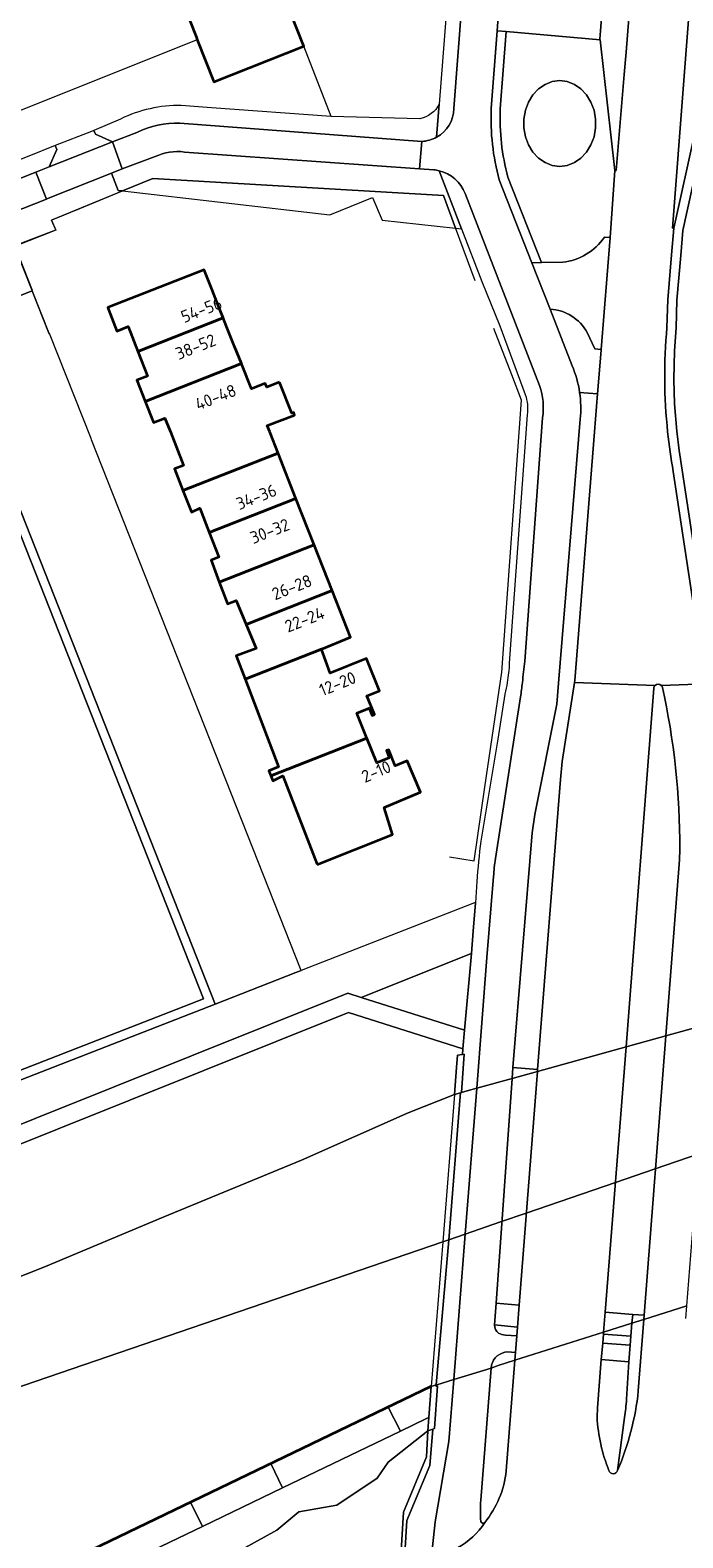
# Model space of a CAD drawing. Extents: x 150256 to 156914, y 461459 to 469481.
# Tile 347 of 656: x 155131 to 155203, y 464378 to 464544. Entities that reach past the tile are written whole.
import ezdxf
from ezdxf.enums import TextEntityAlignment as Align

# ---------------------------------------------------------------- set-up
doc = ezdxf.new("R2010")
doc.units = 0
doc.header["$LTSCALE"] = 0.75
for name, color, linetype, lineweight in [('B-RO-GK-BESCHOEIING-G', 251, 'GK-BESCHOEIING', 35), ('B-RO-GR-BEPLANTING_CULTUUR_BODEMBEDEKKER-GV', 251, 'CONTINUOUS', 18), ('B-RO-GR-BEPLANTING_CULTUUR_BOSPLANTSOEN-GV', 251, 'CONTINUOUS', 18), ('B-RO-GR-GROENVOORZIENING-GV', 251, 'CONTINUOUS', 18), ('B-RO-GR-HAAG-GV', 251, 'CONTINUOUS', 13), ('B-RO-IE-TERREINAFSCHEIDING_KUNSTMATIG_HEKWERK-G', 251, 'IE-TERREINAFSCHEIDING-KUNSTMATIG', 18), ('B-RO-IE-TERREINAFSCHEIDING_KUNSTMATIG_MUUR-GV', 251, 'CONTINUOUS', 18), ('B-RO-KW-KUNSTWERK_DEK-GV', 6, 'CONTINUOUS', 18), ('B-RO-OG-BEBOUWING-GV', 6, 'CONTINUOUS', 35), ('B-RO-OG-BEBOUWING-T18', 1, 'CONTINUOUS', 18), ('B-RO-OG-TERREIN_CULTUURSCHEIDING-GV', 251, 'CONTINUOUS', 18), ('B-RO-OG-WATER_KANAAL-GV', 251, 'CONTINUOUS', 18), ('B-RO-OG-WATER_SLOOT-GV', 251, 'CONTINUOUS', 18), ('B-RO-VH-VERHARDING_ASFALT-GV', 251, 'CONTINUOUS', 18), ('B-RO-VH-VERHARDING_BETON-GV', 251, 'CONTINUOUS', 18), ('B-RO-VH-VERHARDING_BETONSTRAATSTEEN-GV', 251, 'CONTINUOUS', 18), ('B-RO-VH-VERHARDING_TEGEL-GV', 251, 'CONTINUOUS', 18)]:
    doc.layers.add(name, color=color, linetype=linetype, lineweight=lineweight)
doc.styles.add('NLCS-ISO-M200-T18', font='NLCS-ISO.ttf', dxfattribs={"height": 360})
doc.linetypes.add('GK-BESCHOEIING', pattern='A,30,-5,[1,NLCS.SHX,S=1,R=0,X=0,Y=0],-5', length=40)
doc.linetypes.add('IE-TERREINAFSCHEIDING-KUNSTMATIG', pattern='A,4,[82,NLCS.SHX,S=0.75,R=90,X=0,Y=0],4,-2', length=10)

msp = doc.modelspace()

# ---------------------------------------------------------------- linework, layer by layer
at = {"layer": 'B-RO-GK-BESCHOEIING-G'}
msp.add_lwpolyline([(155000, 464321.854), (155027.542, 464332.823), (155055.43, 464343.702), (155085.493, 464355.247), (155111.658, 464365.48), (155129.086, 464372.385), (155175.619, 464394.782)], dxfattribs=at)
at = {"layer": 'B-RO-GR-BEPLANTING_CULTUUR_BODEMBEDEKKER-GV'}
for points in [[(155145.201, 464530.365), (155141.558, 464528.99), (155140.385, 464528.525), (155141.11, 464526.623), (155141.581, 464526.569), (155144.928, 464527.946), (155176.975, 464526.076), (155178.309, 464522.469)], [(155175.906, 464528.893), (155174.34, 464528.996), (155148.415, 464530.861)], [(155178.309, 464522.469), (155178.951, 464522.401), (155176.484, 464528.798)]]:
    msp.add_lwpolyline(points, dxfattribs=at)
for points in [[(155148.415, 464530.861, 0.1406462), (155145.201, 464530.365)], [(155176.484, 464528.798, 0.0364841), (155175.906, 464528.893)]]:
    msp.add_lwpolyline(points, format="xyb", dxfattribs=at)
at = {"layer": 'B-RO-GR-BEPLANTING_CULTUUR_BOSPLANTSOEN-GV'}
for points in [[(155170.198, 464523.331), (155178.309, 464522.469), (155176.975, 464526.076), (155144.928, 464527.946), (155141.581, 464526.569), (155164.452, 464523.941), (155169.154, 464525.838)], [(155131.621, 464515.557), (155122.203, 464511.841), (155126.9, 464500), (155151.805, 464436.918), (155160.704, 464440.388), (155161.285, 464440.614), (155138.176, 464499.145), (155138.127, 464499.27), (155133.537, 464510.84), (155133.488, 464510.823)]]:
    msp.add_lwpolyline(points, close=True, dxfattribs=at)
at = {"layer": 'B-RO-GR-GROENVOORZIENING-GV'}
for points in [[(155183.234, 464535.613), (155183.892, 464544.144), (155182.896, 464544.233), (155182.236, 464535.673)], [(155183.114, 464527.78), (155186.705, 464518.65), (155187.771, 464518.671)], [(155187.771, 464518.671), (155184.065, 464528.094)], [(155188.724, 464513.529), (155191.154, 464507.296)], [(155193.946, 464504.208), (155194.34, 464509.012), (155194.346, 464509.088), (155193.642, 464509.144), (155192.813, 464510.947)], [(155187.337, 464429.701), (155189.86, 464461.663), (155190.071, 464463.672), (155191.414, 464472.356), (155191.451, 464472.595), (155193.6, 464500), (155193.946, 464504.208), (155191.977, 464504.361)], [(155191.977, 464504.361), (155193.946, 464504.208)], [(155192.039, 464501.405), (155189.648, 464472.316), (155189.467, 464469.97), (155187.054, 464457.824), (155186.735, 464455.802), (155184.628, 464429.916), (155187.337, 464429.701)]]:
    msp.add_lwpolyline(points, dxfattribs=at)
for points in [[(155182.236, 464535.673, 0.0772996), (155183.114, 464527.78)], [(155184.065, 464528.094, -0.076465), (155183.234, 464535.613)], [(155192.813, 464510.947, 0.2606855), (155188.724, 464513.529)], [(155191.154, 464507.296, -0.0643955), (155191.977, 464504.361)], [(155191.977, 464504.361, -0.0622473), (155192.039, 464501.405)]]:
    msp.add_lwpolyline(points, format="xyb", dxfattribs=at)
at = {"layer": 'B-RO-GR-HAAG-GV'}
for points in [[(155183.234, 464535.613), (155183.892, 464544.144), (155182.896, 464544.233), (155182.236, 464535.673)], [(155183.114, 464527.78), (155186.705, 464518.65)], [(155186.705, 464518.65), (155187.771, 464518.671), (155184.065, 464528.094)], [(155188.724, 464513.529), (155191.154, 464507.296)], [(155193.946, 464504.208), (155194.34, 464509.012), (155194.346, 464509.088), (155193.642, 464509.144), (155192.813, 464510.947)], [(155191.414, 464472.356), (155191.451, 464472.595), (155193.6, 464500), (155193.946, 464504.208), (155191.977, 464504.361)], [(155191.977, 464504.361), (155193.946, 464504.208)], [(155192.039, 464501.405), (155189.648, 464472.316), (155189.467, 464469.97), (155187.054, 464457.824), (155186.735, 464455.802), (155184.628, 464429.916), (155187.337, 464429.701), (155189.86, 464461.663), (155190.071, 464463.672), (155191.414, 464472.356)]]:
    msp.add_lwpolyline(points, dxfattribs=at)
for points in [[(155182.236, 464535.673, 0.0772996), (155183.114, 464527.78)], [(155184.065, 464528.094, -0.076465), (155183.234, 464535.613)], [(155192.813, 464510.947, 0.2606855), (155188.724, 464513.529)], [(155191.154, 464507.296, -0.0643955), (155191.977, 464504.361)], [(155191.977, 464504.361, -0.0622473), (155192.039, 464501.405)]]:
    msp.add_lwpolyline(points, format="xyb", dxfattribs=at)
at = {"layer": 'B-RO-IE-TERREINAFSCHEIDING_KUNSTMATIG_HEKWERK-G'}
for points in [[(155180.021, 464581.419), (155176.499, 464536.117)], [(155149.716, 464543.19), (155128.524, 464534.701), (155129.917, 464530.933)], [(155164.593, 464534.766), (155161.574, 464542.519)], [(155174.381, 464534.533), (155164.593, 464534.766)], [(155144.928, 464527.946), (155133.771, 464523.356), (155134.251, 464522.233), (155129.7, 464520.43), (155133.488, 464510.823)], [(155180.455, 464516.668), (155176.975, 464526.076), (155144.928, 464527.946)], [(155182.334, 464466.307), (155183.395, 464473.525), (155185.579, 464503.505), (155184.51, 464506.298), (155182.535, 464511.412)], [(155051.731, 464397.905), (155151.805, 464436.918), (155126.9, 464500)], [(155150.027, 464491.57), (155150.127, 464491.571)], [(155181.532, 464460.848), (155182.334, 464466.307)], [(155177.629, 464453.153), (155180.355, 464452.694), (155181.532, 464460.848)]]:
    msp.add_lwpolyline(points, dxfattribs=at)
at = {"layer": 'B-RO-IE-TERREINAFSCHEIDING_KUNSTMATIG_MUUR-GV'}
for points in [[(155178.847, 464427.136), (155178.943, 464427.163), (155179.263, 464431.396), (155179.059, 464431.362), (155178.523, 464431.273), (155178.416, 464429.934), (155178.179, 464426.951)], [(155178.847, 464427.136), (155178.179, 464426.951), (155176.887, 464410.714), (155175.617, 464394.76), (155176.17, 464394.934), (155177.544, 464410.939), (155178.826, 464426.716)], [(155175.617, 464394.76), (155175.345, 464391.337), (155175.229, 464389.874), (155175.786, 464390.067), (155175.979, 464390.134), (155176.319, 464394.818), (155176.156, 464394.764), (155176.17, 464394.934)]]:
    msp.add_lwpolyline(points, close=True, dxfattribs=at)
at = {"layer": 'B-RO-KW-KUNSTWERK_DEK-GV'}
msp.add_lwpolyline([(155206.265, 464434.745), (155201.477, 464433.416), (155197.099, 464432.202), (155187.32, 464429.488), (155184.543, 464428.717), (155180.631, 464427.632), (155179.57, 464427.337), (155178.943, 464427.163), (155178.847, 464427.136), (155178.179, 464426.951), (155176.887, 464410.714), (155175.617, 464394.76), (155176.17, 464394.934), (155176.245, 464394.958), (155178.104, 464395.543), (155182.234, 464396.792), (155183.012, 464397.089), (155184.836, 464397.664), (155194.613, 464400.742), (155197.746, 464401.729), (155199.041, 464402.136), (155203.8, 464403.635)], dxfattribs=at)
at = {"layer": 'B-RO-OG-BEBOUWING-GV'}
msp.add_lwpolyline([(155138.972, 464570.67), (155149.741, 464543.473), (155149.834, 464543.237), (155151.669, 464538.603), (155161.574, 464542.519), (155160.047, 464546.44)], dxfattribs=at)
for points in [[(155143.286, 464508.879), (155152.687, 464512.576), (155152.295, 464513.562), (155151.462, 464515.658), (155150.584, 464517.865), (155139.957, 464513.719), (155140.044, 464513.497), (155140.971, 464511.121), (155142.221, 464511.608)], [(155152.687, 464512.576), (155143.286, 464508.879), (155144.351, 464506.149), (155143.175, 464505.69), (155144.083, 464503.364), (155154.691, 464507.536), (155153.938, 464509.429), (155153.063, 464511.629)], [(155158.887, 464505.503), (155157.491, 464504.948), (155157.329, 464505.354), (155157.209, 464505.306), (155155.799, 464504.746), (155154.736, 464507.422), (155154.691, 464507.536), (155144.083, 464503.364), (155144.99, 464501.038), (155146.26, 464501.52), (155146.88, 464500), (155148.312, 464496.315), (155147.313, 464495.912), (155148.246, 464493.54), (155158.74, 464497.667), (155157.823, 464500), (155157.549, 464500.713), (155160.553, 464501.85), (155160.467, 464502.125), (155160.256, 464502.059)], [(155158.74, 464497.667), (155148.246, 464493.54), (155149.178, 464491.168), (155150.112, 464491.61), (155151.154, 464488.893), (155160.713, 464492.652)], [(155160.713, 464492.652), (155151.154, 464488.893), (155152.195, 464486.176), (155151.346, 464485.873), (155152.254, 464483.451), (155162.714, 464487.564)], [(155155.219, 464478.785), (155164.7, 464482.513), (155162.714, 464487.564), (155152.254, 464483.451), (155153.161, 464481.028), (155154.11, 464481.431)], [(155164.7, 464482.513), (155155.219, 464478.785), (155156.327, 464476.138), (155154.13, 464475.331), (155155.109, 464472.749), (155163.528, 464476.06), (155166.723, 464477.37)], [(155155.109, 464472.749), (155158.77, 464463.093), (155157.721, 464462.64), (155157.948, 464462.091), (155168.52, 464466.248), (155167.418, 464468.978), (155168.787, 464469.531), (155169.106, 464468.743), (155169.365, 464468.848), (155168.539, 464470.892), (155169.924, 464471.451), (155168.481, 464475.025), (155164.486, 464473.413), (155163.528, 464476.06)], [(155163.055, 464452.305), (155171.344, 464455.632), (155170.434, 464458.579), (155174.429, 464460.291), (155172.968, 464463.737), (155171.643, 464463.202), (155170.941, 464464.939), (155170.671, 464464.864), (155170.988, 464464.079), (155169.619, 464463.526), (155168.52, 464466.248), (155157.948, 464462.091), (155158.175, 464461.541), (155159.273, 464462.095)]]:
    msp.add_lwpolyline(points, close=True, dxfattribs=at)
at = {"layer": 'B-RO-OG-TERREIN_CULTUURSCHEIDING-GV'}
for points in [[(155209.766, 464574.532), (155209.901, 464556.221), (155212.139, 464556.048), (155211.743, 464550.844), (155210.84, 464550.926), (155210.137, 464541.976), (155206.744, 464542.277), (155202.37, 464522.467), (155202.122, 464519.541), (155201.711, 464514.569), (155201.606, 464511.522)], [(155210.765, 464574.548), (155210.894, 464557.147), (155213.212, 464556.968), (155212.663, 464549.756), (155211.758, 464549.838), (155211.054, 464540.891), (155207.531, 464541.204), (155203.336, 464522.208), (155203.119, 464519.46), (155202.71, 464514.511), (155202.605, 464511.467), (155202.425, 464508.955), (155202.36, 464505.762), (155202.437, 464503.098), (155202.675, 464500.101), (155202.939, 464497.958), (155203.289, 464495.8), (155206.301, 464475.96), (155208.151, 464464.643), (155208.539, 464461.693), (155208.73, 464458.318), (155208.741, 464455.456), (155208.58, 464451.993), (155208.538, 464451.435)], [(155207.582, 464452.054), (155207.457, 464450.405), (155207.933, 464451.004), (155208.433, 464451.408), (155208.538, 464451.435), (155208.58, 464451.993), (155208.741, 464455.456), (155208.73, 464458.318), (155208.539, 464461.693), (155208.151, 464464.643), (155206.301, 464475.96), (155203.289, 464495.8), (155202.939, 464497.958), (155202.675, 464500.101), (155202.437, 464503.098), (155202.36, 464505.762), (155202.425, 464508.955), (155202.605, 464511.467), (155202.71, 464514.511), (155203.119, 464519.46), (155203.336, 464522.208), (155207.531, 464541.204), (155211.054, 464540.891), (155211.758, 464549.838)], [(155195.859, 464528.822), (155194.233, 464543.216), (155183.892, 464544.144), (155183.234, 464535.613)], [(155194.714, 464521.47), (155195.336, 464521.426), (155195.859, 464528.822)], [(155184.065, 464528.094), (155187.771, 464518.671), (155190.115, 464518.718)], [(155121.659, 464510.551), (155150.506, 464437.485), (155052.293, 464399.198)], [(155051.731, 464397.905), (155151.805, 464436.918), (155126.9, 464500)], [(155202.301, 464495.645), (155205.313, 464475.804), (155205.901, 464472.209), (155207.162, 464464.497)], [(155126.76, 464364.691), (155134.365, 464368.567), (155147.856, 464374.145), (155152.619, 464375.597), (155158.584, 464378.912), (155161.026, 464380.924), (155165.229, 464381.655), (155169.672, 464384.64), (155170.873, 464386.422), (155175.229, 464389.874), (155175.345, 464391.337), (155175.105, 464391.222), (155172.226, 464389.836), (155159.22, 464383.576), (155150.397, 464379.313), (155129.518, 464369.282)], [(155169.735, 464374.17), (155172.653, 464375.082), (155172.928, 464379.972), (155175.473, 464386.063), (155175.786, 464390.067), (155175.229, 464389.874), (155175.105, 464386.993), (155172.56, 464380.902), (155172.285, 464376.012), (155164.448, 464373.521), (155156.003, 464370.75), (155144.992, 464367.019), (155137.215, 464364.303), (155122.153, 464358.926), (155108.684, 464353.902), (155095.004, 464348.548), (154979.8, 464302.118), (154973.642, 464300.045), (154947.694, 464292.506), (154872.432, 464262.075), (154872.8, 464261.145), (154875.148, 464262.114), (154903.354, 464273.511)], [(155122.153, 464358.926), (155137.215, 464364.303), (155144.992, 464367.019), (155156.003, 464370.75), (155164.448, 464373.521), (155172.285, 464376.012), (155172.56, 464380.902), (155175.105, 464386.993), (155175.229, 464389.874), (155170.873, 464386.422), (155169.672, 464384.64), (155165.229, 464381.655), (155161.026, 464380.924), (155158.584, 464378.912), (155152.619, 464375.597), (155147.856, 464374.145), (155134.365, 464368.567), (155126.76, 464364.691)]]:
    msp.add_lwpolyline(points, dxfattribs=at)
for points in [[(155191.397, 464529.687), (155192.117, 464530.181), (155192.735, 464530.842), (155193.224, 464531.641), (155193.562, 464532.543), (155193.735, 464533.509), (155193.735, 464534.497), (155193.562, 464535.463), (155193.224, 464536.365), (155192.735, 464537.164), (155192.117, 464537.825), (155191.397, 464538.319), (155190.606, 464538.624), (155189.779, 464538.727), (155188.952, 464538.624), (155188.161, 464538.319), (155187.441, 464537.825), (155186.823, 464537.164), (155186.334, 464536.365), (155185.996, 464535.463), (155185.823, 464534.497), (155185.823, 464533.509), (155185.996, 464532.543), (155186.334, 464531.641), (155186.823, 464530.842), (155187.441, 464530.181), (155188.161, 464529.687), (155188.952, 464529.382), (155189.779, 464529.279), (155190.606, 464529.382)], [(155191.397, 464529.687), (155190.606, 464529.382), (155189.779, 464529.279), (155188.952, 464529.382), (155188.161, 464529.687), (155187.441, 464530.181), (155186.823, 464530.842), (155186.334, 464531.641), (155185.996, 464532.543), (155185.823, 464533.509), (155185.823, 464534.497), (155185.996, 464535.463), (155186.334, 464536.365), (155186.823, 464537.164), (155187.441, 464537.825), (155188.161, 464538.319), (155188.952, 464538.624), (155189.779, 464538.727), (155190.606, 464538.624), (155191.397, 464538.319), (155192.117, 464537.825), (155192.735, 464537.164), (155193.224, 464536.365), (155193.562, 464535.463), (155193.735, 464534.497), (155193.735, 464533.509), (155193.562, 464532.543), (155193.224, 464531.641), (155192.735, 464530.842), (155192.117, 464530.181)], [(155129.768, 464520.457), (155129.736, 464520.539), (155134.226, 464522.291), (155133.771, 464523.356), (155134.08, 464523.483), (155136.891, 464524.64), (155141.581, 464526.569), (155141.11, 464526.623), (155140.385, 464528.525), (155133.239, 464525.694), (155133.195, 464525.677), (155086.05, 464507.082), (155089.464, 464498.924), (155092.194, 464500), (155122.203, 464511.841), (155131.621, 464515.557), (155131.679, 464515.58)], [(155062.801, 464487.343), (155062.759, 464487.111), (155062.301, 464486.273), (155061.615, 464485.74), (155060.439, 464485.573), (155059.174, 464485.664), (155058.965, 464485.831), (155023.389, 464471.811), (155038.911, 464432.815), (155040.062, 464429.922), (155052.293, 464399.198), (155150.506, 464437.485), (155121.659, 464510.551), (155092.686, 464499.119), (155092.436, 464499.021), (155089.831, 464497.994), (155086.193, 464496.561)], [(155180.044, 464442.502), (155180.26, 464444.948), (155180.483, 464448.098), (155180.393, 464448.063), (155161.285, 464440.614), (155160.704, 464440.388), (155151.805, 464436.918), (155051.731, 464397.905), (155040.442, 464393.18), (155037.65, 464392.011), (154983.92, 464370.79), (154983.957, 464370.695), (154981.775, 464369.829), (154953.956, 464358.87), (154947.699, 464356.338), (154946.518, 464355.856), (154948.45, 464350.66), (155037.406, 464386.399), (155166.436, 464438.106), (155167.902, 464437.64), (155179.946, 464442.463)], [(155179.294, 464434.025), (155180.044, 464442.502), (155179.946, 464442.463), (155167.902, 464437.64)], [(154948.45, 464350.66), (154904.878, 464333.155), (154859.115, 464314.848), (154845.794, 464303.762), (154845.818, 464301.251), (154845.834, 464301.194), (154860.152, 464313.108), (154905.622, 464331.298), (155038.151, 464384.543), (155166.514, 464435.982), (155179.114, 464431.981), (155179.294, 464434.025), (155167.902, 464437.64), (155166.436, 464438.106), (155037.406, 464386.399)]]:
    msp.add_lwpolyline(points, close=True, dxfattribs=at)
for points in [[(155183.234, 464535.613, 0.076465), (155184.065, 464528.094)], [(155190.115, 464518.718, 0.2174969), (155194.714, 464521.47)], [(155201.606, 464511.522, 0.0491236), (155201.68, 464500)], [(155201.68, 464500, 0.0190317), (155202.301, 464495.645)]]:
    msp.add_lwpolyline(points, format="xyb", dxfattribs=at)
at = {"layer": 'B-RO-OG-WATER_KANAAL-GV'}
for points in [[(155206.265, 464434.745), (155201.477, 464433.416), (155197.099, 464432.202), (155187.32, 464429.488), (155184.543, 464428.717), (155180.631, 464427.632), (155179.57, 464427.337), (155178.943, 464427.163), (155178.847, 464427.136), (155178.179, 464426.951), (155173.062, 464424.944), (155161.315, 464419.715), (155146.08, 464413.413), (155133.087, 464407.99), (155120.649, 464403.059)], [(155345.528, 464429.837), (155260.319, 464432.88), (155223.801, 464426.794), (155213.816, 464423.372), (155213.119, 464423.133), (155212.001, 464422.749), (155208.875, 464421.678), (155205.127, 464420.393), (155200.322, 464418.746), (155195.943, 464417.245), (155186.092, 464413.869), (155183.267, 464412.9), (155179.366, 464411.563), (155177.544, 464410.939), (155176.887, 464410.714), (155116.149, 464389.895)], [(155116.149, 464389.895), (155176.887, 464410.714), (155177.544, 464410.939), (155179.366, 464411.563), (155183.267, 464412.9), (155186.092, 464413.869), (155195.943, 464417.245), (155200.322, 464418.746), (155205.127, 464420.393), (155208.875, 464421.678), (155212.001, 464422.749), (155213.119, 464423.133), (155213.816, 464423.372), (155223.801, 464426.794), (155260.319, 464432.88), (155345.528, 464429.837)], [(155136.248, 464375.832), (155149.096, 464382.016), (155157.926, 464386.266), (155170.866, 464392.494), (155175.617, 464394.76), (155176.17, 464394.934), (155176.245, 464394.958), (155178.104, 464395.543), (155182.234, 464396.792), (155183.012, 464397.089), (155184.836, 464397.664), (155194.613, 464400.742), (155197.746, 464401.729), (155199.041, 464402.136), (155203.8, 464403.635)]]:
    msp.add_lwpolyline(points, dxfattribs=at)
at = {"layer": 'B-RO-OG-WATER_SLOOT-GV'}
msp.add_lwpolyline([(155120.649, 464403.059), (155133.087, 464407.99), (155146.08, 464413.413), (155161.315, 464419.715), (155173.062, 464424.944), (155178.179, 464426.951), (155178.416, 464429.934), (155178.523, 464431.273), (155179.059, 464431.362), (155179.114, 464431.981), (155166.514, 464435.982), (155038.151, 464384.543)], dxfattribs=at)
for points in [[(155175.345, 464391.337), (155175.617, 464394.76), (155170.866, 464392.494), (155172.226, 464389.836), (155175.105, 464391.222)], [(155170.866, 464392.494), (155157.926, 464386.266), (155159.22, 464383.576), (155172.226, 464389.836)], [(155159.22, 464383.576), (155157.926, 464386.266), (155149.096, 464382.016), (155150.397, 464379.313)], [(155125.727, 464367.827), (155129.518, 464369.282), (155150.397, 464379.313), (155149.096, 464382.016), (155136.248, 464375.832), (155128.314, 464372.079), (155124.634, 464370.63), (155124.901, 464369.944)]]:
    msp.add_lwpolyline(points, close=True, dxfattribs=at)
at = {"layer": 'B-RO-VH-VERHARDING_ASFALT-GV'}
for points in [[(155181.611, 464581.385), (155178.108, 464535.645)], [(155201.606, 464511.522), (155201.711, 464514.569), (155202.122, 464519.541), (155202.37, 464522.467), (155202.2, 464522.48), (155206.016, 464571.836), (155206.834, 464574.68), (155207.708, 464574.654), (155207.687, 464576.198), (155207.703, 464576.523), (155204.053, 464576.815), (155204.004, 464576.311)], [(155199.296, 464570.259), (155199.124, 464567.686), (155197.122, 464541.875), (155196.887, 464539.41), (155196.005, 464528.823), (155195.859, 464528.822), (155195.336, 464521.426), (155194.346, 464509.088), (155194.34, 464509.012), (155193.946, 464504.208), (155193.6, 464500), (155191.451, 464472.595), (155191.414, 464472.356), (155200.3, 464472.056)], [(155182.236, 464535.673), (155182.896, 464544.233), (155183.026, 464546.241), (155183.536, 464552.614)], [(155174.575, 464532.03), (155174.34, 464528.996), (155175.906, 464528.893)], [(155191.154, 464507.296), (155188.724, 464513.529), (155186.705, 464518.65), (155183.114, 464527.78)], [(155179.359, 464526.28), (155187.566, 464505.116)], [(155182.493, 464450.975), (155181.767, 464442.046), (155180.631, 464427.632), (155184.543, 464428.717), (155184.628, 464429.916), (155186.735, 464455.802), (155187.054, 464457.824), (155189.467, 464469.97), (155189.648, 464472.316), (155192.039, 464501.405)], [(155187.887, 464501.567), (155185.927, 464474.731)], [(155200.98, 464472.056), (155205.901, 464472.209), (155205.313, 464475.804), (155202.301, 464495.645)], [(155200.3, 464472.056), (155191.414, 464472.356), (155190.071, 464463.672), (155189.86, 464461.663), (155187.337, 464429.701)], [(155207.162, 464464.497), (155205.901, 464472.209), (155200.98, 464472.056)], [(155185.474, 464470.784), (155182.721, 464452.971)], [(155187.337, 464429.701), (155187.32, 464429.488), (155197.099, 464432.202), (155200.149, 464471.752)], [(155201.121, 464471.812), (155201.321, 464470.805)], [(155203.004, 464452.84), (155201.477, 464433.416), (155206.265, 464434.745), (155206.45, 464437.081), (155207.457, 464450.405), (155207.582, 464452.054)], [(155180.631, 464427.632), (155179.366, 464411.563), (155178.104, 464395.543), (155182.234, 464396.792), (155182.258, 464397.094)], [(155182.587, 464401.539), (155182.793, 464403.957), (155184.543, 464428.717), (155180.631, 464427.632)], [(155203.69, 464402.241), (155203.8, 464403.635), (155199.041, 464402.136), (155198.442, 464394.27)], [(155193.897, 464391.386), (155193.935, 464392.408), (155194.362, 464397.725), (155194.517, 464399.544), (155194.594, 464400.532), (155194.613, 464400.742), (155184.836, 464397.664), (155183.898, 464385.446)], [(155184.033, 464398.571), (155184.901, 464398.513), (155185.044, 464400.333), (155183.791, 464400.43)], [(155181.079, 464382.211), (155182.234, 464396.792), (155178.104, 464395.543), (155177.562, 464388.696), (155176.064, 464379.836), (155175.632, 464376.043), (155178.516, 464376.973)]]:
    msp.add_lwpolyline(points, dxfattribs=at)
for points in [[(155178.108, 464535.645, -0.2676306), (155176.218, 464532.491)], [(155183.114, 464527.78, -0.0772996), (155182.236, 464535.673)], [(155176.218, 464532.491, -0.1172856), (155174.575, 464532.03)], [(155175.906, 464528.893, -0.0364841), (155176.484, 464528.798)], [(155176.484, 464528.798, -0.2475508), (155179.359, 464526.28)], [(155201.68, 464500, -0.0491236), (155201.606, 464511.522)], [(155191.977, 464504.361, 0.0643955), (155191.154, 464507.296)], [(155187.566, 464505.116, -0.1220021), (155187.887, 464501.567)], [(155192.039, 464501.405, 0.0622473), (155191.977, 464504.361)], [(155202.301, 464495.645, -0.0190317), (155201.68, 464500)], [(155185.927, 464474.731, -0.0037489), (155185.666, 464472.359)], [(155185.666, 464472.359, -0.0025788), (155185.474, 464470.784)], [(155200.149, 464471.752, -0.181814), (155200.3, 464472.056)], [(155200.3, 464472.056, -0.4), (155200.98, 464472.056)], [(155200.98, 464472.056, -0.1430425), (155201.121, 464471.812)], [(155201.321, 464470.805, -0.0563879), (155203.004, 464452.84)], [(155182.721, 464452.971, 0.0340813), (155182.493, 464450.975)], [(155183.043, 464400.647, -0.2285692), (155182.587, 464401.539)], [(155183.791, 464400.43, -0.1084682), (155183.043, 464400.647)], [(155182.258, 464397.094, -0.3296368), (155184.033, 464398.571)], [(155198.442, 464394.27, -0.0746619), (155196.164, 464385.484)], [(155195.212, 464385.486, -0.0835636), (155193.897, 464391.386)], [(155183.898, 464385.446, -0.1443004), (155181.515, 464379.759)], [(155196.164, 464385.484, -0.7184888), (155195.212, 464385.486)], [(155181.09, 464379.867, -0.043945), (155181.079, 464382.211)], [(155181.515, 464379.759, -0.1260166), (155178.516, 464376.973)], [(155178.516, 464376.973, 0.1260166), (155181.515, 464379.759)], [(155181.515, 464379.759, -0.6111659), (155181.09, 464379.867)]]:
    msp.add_lwpolyline(points, format="xyb", dxfattribs=at)
for points in [[(155203.8, 464403.635), (155205.127, 464420.393), (155206.265, 464434.745), (155201.477, 464433.416), (155199.077, 464402.611), (155199.041, 464402.136)], [(155184.836, 464397.664), (155194.613, 464400.742), (155194.807, 464402.958), (155197.099, 464432.202), (155187.32, 464429.488), (155185.31, 464403.73), (155185.132, 464401.312), (155185.044, 464400.333), (155184.901, 464398.513)]]:
    msp.add_lwpolyline(points, close=True, dxfattribs=at)
at = {"layer": 'B-RO-VH-VERHARDING_BETON-GV'}
for points in [[(155199.223, 464572.259), (155199.058, 464575.17), (155197.829, 464575.341), (155195.323, 464557.314), (155194.221, 464543.319), (155194.233, 464543.216)], [(155194.233, 464543.216), (155195.859, 464528.822), (155196.005, 464528.823), (155196.887, 464539.41), (155197.122, 464541.875), (155199.124, 464567.686), (155199.296, 464570.259)]]:
    msp.add_lwpolyline(points, dxfattribs=at)
msp.add_lwpolyline([(155202.37, 464522.467), (155206.744, 464542.277), (155207.844, 464556.281), (155207.708, 464574.654), (155206.834, 464574.68), (155206.016, 464571.836), (155202.2, 464522.48)], close=True, dxfattribs=at)
at = {"layer": 'B-RO-VH-VERHARDING_BETONSTRAATSTEEN-GV'}
for points in [[(155133.239, 464525.694), (155140.385, 464528.525), (155141.558, 464528.99), (155140.501, 464531.989), (155133.523, 464529.217), (155132.039, 464528.63), (155133.195, 464525.677)], [(155138.433, 464533.235), (155138.154, 464533.126), (155134.175, 464531.569), (155134.334, 464531.155), (155133.523, 464529.217), (155140.501, 464531.989), (155138.6, 464532.828)], [(155201.477, 464433.416), (155197.099, 464432.202), (155194.807, 464402.958), (155197.824, 464402.701), (155199.077, 464402.611)], [(155185.31, 464403.73), (155187.32, 464429.488), (155184.543, 464428.717), (155182.793, 464403.957)], [(155187.337, 464429.701), (155184.628, 464429.916), (155184.543, 464428.717), (155187.32, 464429.488)], [(155199.041, 464402.136), (155199.077, 464402.611), (155197.824, 464402.701), (155197.746, 464401.729)], [(155194.517, 464399.544), (155197.564, 464399.304), (155197.631, 464400.302), (155194.594, 464400.532)]]:
    msp.add_lwpolyline(points, close=True, dxfattribs=at)
for points in [[(155194.714, 464521.47, -0.2174969), (155190.115, 464518.718)], [(155188.724, 464513.529, -0.2606855), (155192.813, 464510.947)], [(155200.3, 464472.056, 0.181814), (155200.149, 464471.752)], [(155200.98, 464472.056, 0.4), (155200.3, 464472.056)], [(155201.121, 464471.812, 0.1430425), (155200.98, 464472.056)], [(155203.004, 464452.84, 0.0563879), (155201.321, 464470.805)], [(155182.587, 464401.539, 0.2285692), (155183.043, 464400.647)], [(155183.043, 464400.647, 0.1084682), (155183.791, 464400.43)], [(155184.033, 464398.571, 0.3296368), (155182.258, 464397.094)], [(155196.164, 464385.484, 0.0746619), (155198.442, 464394.27)], [(155196.926, 464391.349, 0.0090194), (155197.162, 464393.343)], [(155197.162, 464393.343, -0.0090194), (155196.926, 464391.349)], [(155193.897, 464391.386, 0.0835636), (155195.212, 464385.486)], [(155181.515, 464379.759, 0.1443004), (155183.898, 464385.446)], [(155195.212, 464385.486, 0.7184888), (155196.164, 464385.484)], [(155181.079, 464382.211, 0.043945), (155181.09, 464379.867)], [(155181.09, 464379.867, 0.6111659), (155181.515, 464379.759)]]:
    msp.add_lwpolyline(points, format="xyb", dxfattribs=at)
for points in [[(155194.346, 464509.088), (155195.336, 464521.426), (155194.714, 464521.47)], [(155190.115, 464518.718), (155187.771, 464518.671), (155186.705, 464518.65), (155188.724, 464513.529)], [(155192.813, 464510.947), (155193.642, 464509.144), (155194.346, 464509.088)], [(155200.149, 464471.752), (155197.099, 464432.202), (155201.477, 464433.416)], [(155201.321, 464470.805), (155201.121, 464471.812)], [(155201.477, 464433.416), (155203.004, 464452.84)], [(155185.132, 464401.312), (155182.587, 464401.539)], [(155183.791, 464400.43), (155185.044, 464400.333), (155185.132, 464401.312)], [(155198.442, 464394.27), (155199.041, 464402.136), (155197.746, 464401.729), (155197.631, 464400.302), (155197.564, 464399.304), (155197.418, 464397.477)], [(155182.258, 464397.094), (155182.234, 464396.792), (155183.012, 464397.089), (155184.836, 464397.664), (155184.901, 464398.513)], [(155183.898, 464385.446), (155184.836, 464397.664), (155183.012, 464397.089), (155182.234, 464396.792)], [(155184.901, 464398.513), (155184.033, 464398.571)], [(155197.162, 464393.343), (155197.418, 464397.477), (155194.362, 464397.725), (155193.935, 464392.408), (155193.897, 464391.386)], [(155197.418, 464397.477), (155197.162, 464393.343)], [(155182.234, 464396.792), (155181.079, 464382.211)], [(155196.164, 464385.484), (155196.926, 464391.349)], [(155196.926, 464391.349), (155196.164, 464385.484)]]:
    msp.add_lwpolyline(points, dxfattribs=at)
at = {"layer": 'B-RO-VH-VERHARDING_TEGEL-GV'}
for points in [[(155179.246, 464583.544), (155179.345, 464582.552), (155180.021, 464581.419), (155176.499, 464536.117), (155176.218, 464532.491)], [(155183.026, 464546.241), (155182.896, 464544.233), (155183.892, 464544.144), (155194.233, 464543.216), (155194.221, 464543.319), (155195.323, 464557.314), (155197.829, 464575.341), (155198.086, 464577.265), (155198.196, 464578.09), (155198.627, 464583.073)], [(155178.108, 464535.645), (155181.611, 464581.385)], [(155164.593, 464534.766), (155151.414, 464535.734), (155148.059, 464535.98)], [(155176.218, 464532.491), (155176.499, 464536.117)], [(155141.382, 464534.499), (155138.433, 464533.235), (155138.6, 464532.828), (155140.501, 464531.989), (155143.179, 464533.021)], [(155147.921, 464534.024), (155174.575, 464532.03)], [(155174.34, 464528.996), (155174.575, 464532.03), (155147.921, 464534.024)], [(155174.381, 464534.533), (155164.593, 464534.766)], [(155143.179, 464533.021), (155140.501, 464531.989), (155141.558, 464528.99), (155145.201, 464530.365)], [(155148.415, 464530.861), (155174.34, 464528.996)], [(155176.484, 464528.798), (155178.951, 464522.401), (155181.201, 464516.569), (155183.167, 464511.679), (155185.986, 464504.114)], [(155187.566, 464505.116), (155179.359, 464526.28)], [(155186.194, 464501.887), (155184.225, 464474.517)], [(155185.927, 464474.731), (155187.887, 464501.567)], [(155183.736, 464471.098), (155182.971, 464466.13), (155181.077, 464454.866)], [(155182.721, 464452.971), (155185.474, 464470.784)], [(155178.943, 464427.163), (155179.57, 464427.337), (155180.631, 464427.632), (155181.767, 464442.046), (155182.493, 464450.975)], [(155180.648, 464450.436), (155180.483, 464448.098), (155180.26, 464444.948), (155180.044, 464442.502), (155179.294, 464434.025), (155179.114, 464431.981), (155179.059, 464431.362), (155179.263, 464431.396), (155178.943, 464427.163)]]:
    msp.add_lwpolyline(points, dxfattribs=at)
for points in [[(155148.059, 464535.98, 0.1190865), (155141.382, 464534.499)], [(155176.499, 464536.117, -0.2209619), (155174.381, 464534.533)], [(155176.218, 464532.491, 0.2676306), (155178.108, 464535.645)], [(155143.179, 464533.021, -0.1275847), (155147.921, 464534.024)], [(155147.921, 464534.024, 0.1275847), (155143.179, 464533.021)], [(155174.575, 464532.03, 0.1172856), (155176.218, 464532.491)], [(155145.201, 464530.365, -0.1406462), (155148.415, 464530.861)], [(155179.359, 464526.28, 0.2475508), (155176.484, 464528.798)], [(155185.986, 464504.114, -0.1185594), (155186.194, 464501.887)], [(155187.887, 464501.567, 0.1220021), (155187.566, 464505.116)], [(155184.225, 464474.517, -0.0308854), (155183.999, 464472.38)], [(155185.666, 464472.359, 0.0037489), (155185.927, 464474.731)], [(155183.999, 464472.38, -0.0178304), (155183.736, 464471.098)], [(155185.474, 464470.784, 0.0025788), (155185.666, 464472.359)], [(155181.077, 464454.866, 0.0133245), (155180.648, 464450.436)], [(155182.493, 464450.975, -0.0340813), (155182.721, 464452.971)]]:
    msp.add_lwpolyline(points, format="xyb", dxfattribs=at)
for points in [[(155044.183, 464495.895), (155006.032, 464480.774), (155005.15, 464483.058), (155003.621, 464482.454), (155004.759, 464479.574), (155005.202, 464478.452), (155059.688, 464500), (155132.039, 464528.63), (155133.523, 464529.217), (155134.334, 464531.155), (155134.175, 464531.569), (155131.246, 464530.409), (155084.389, 464511.857), (155080.794, 464510.425), (155076.313, 464508.652), (155049.066, 464497.868), (155047.114, 464497.095), (155047.133, 464497.047)], [(155005.202, 464478.452), (155006.346, 464475.556), (155007.819, 464476.139), (155045.795, 464491.18), (155048.679, 464492.302), (155068.162, 464500), (155082.638, 464505.726), (155086.05, 464507.082), (155133.195, 464525.677), (155132.039, 464528.63), (155059.688, 464500)], [(155178.847, 464427.136), (155178.826, 464426.716), (155177.544, 464410.939), (155176.17, 464394.934), (155176.245, 464394.958), (155178.104, 464395.543), (155179.366, 464411.563), (155180.631, 464427.632), (155179.57, 464427.337), (155178.943, 464427.163)], [(155182.587, 464401.539), (155185.132, 464401.312), (155185.31, 464403.73), (155182.793, 464403.957)], [(155197.824, 464402.701), (155194.807, 464402.958), (155194.613, 464400.742), (155197.746, 464401.729)], [(155194.594, 464400.532), (155197.631, 464400.302), (155197.746, 464401.729), (155194.613, 464400.742)], [(155197.418, 464397.477), (155197.564, 464399.304), (155194.517, 464399.544), (155194.362, 464397.725)], [(155175.786, 464390.067), (155175.473, 464386.063), (155172.928, 464379.972), (155172.653, 464375.082), (155175.632, 464376.043), (155176.064, 464379.836), (155177.562, 464388.696), (155178.104, 464395.543), (155176.245, 464394.958), (155176.17, 464394.934), (155176.156, 464394.764), (155176.319, 464394.818), (155175.979, 464390.134)]]:
    msp.add_lwpolyline(points, close=True, dxfattribs=at)

# ---------------------------------------------------------------- texts
at = {"layer": 'B-RO-OG-BEBOUWING-T18', "style": 'NLCS-ISO-M200-T18'}
for s, rotation, p in [('54-56', 21.3, (155150.292, 464513.457)), ('38-52', 21.7, (155149.649, 464509.389)), ('40-48', 21.7, (155151.861, 464503.824)), ('34-36', 21.5, (155156.344, 464492.833)), ('30-32', 21.5, (155157.824, 464489.069)), ('26-28', 21.5, (155160.258, 464482.879)), ('22-24', 21.5, (155161.662, 464479.31)), ('12-20', 22, (155165.291, 464472.241)), ('2-10', 23.2, (155169.552, 464462.553))]:
    msp.add_text(s, height=1.35, rotation=rotation, dxfattribs=at).set_placement(p, align=Align.MIDDLE)

doc.saveas('drawing.dxf')
